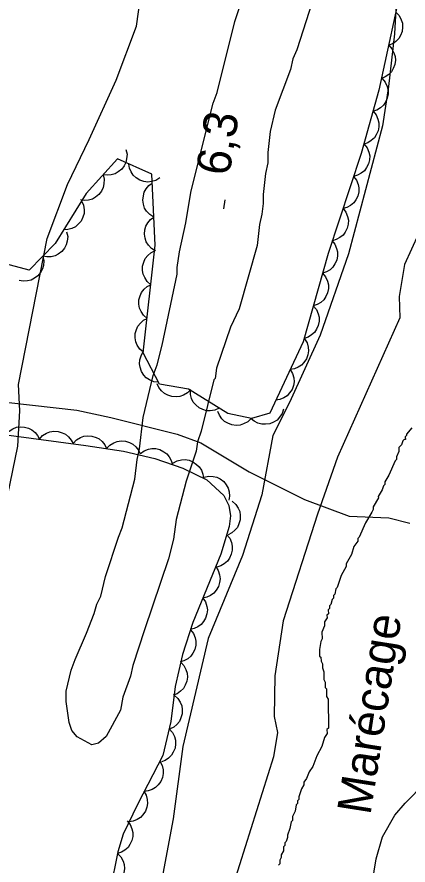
# Model space of a CAD drawing. Extents: x 282461 to 284471, y 5554090 to 5557646.
# Drawn here: x 283681.5 to 283716.1, y 5555244.8 to 5555319.8 of the extents above; entities that cross this region are included whole.
import ezdxf

# ---------------------------------------------------------------- set-up
doc = ezdxf.new("R2010")
doc.units = 0
for name, color, linetype in [('Niveau 1', 7, 'Continuous'), ('Niveau 2', 7, 'Continuous'), ('Niveau 22', 7, 'Continuous'), ('Niveau 3', 7, 'Continuous'), ('Niveau 44', 7, 'Continuous'), ('Niveau 7', 7, 'Continuous')]:
    doc.layers.add(name, color=color, linetype=linetype)

msp = doc.modelspace()

# ---------------------------------------------------------------- linework, layer by layer
at = {"layer": 'Niveau 1'}
for points in [[(283715.62, 5555330.65), (283714.94, 5555318.33), (283714.41, 5555313.68), (283713.87, 5555310.19), (283710.85, 5555298.89), (283708.37, 5555291.67), (283705.65, 5555285.72), (283704.17, 5555282.8), (283703.18, 5555277.56), (283701.49, 5555272.2), (283698.43, 5555264.86), (283696.21, 5555255.31), (283695.35, 5555248.92), (283694.26, 5555243.1)], [(283680.71, 5555277.56), (283681.59, 5555281.86), (283681.79, 5555285), (283681.65, 5555287.32), (283684.18, 5555300.23), (283685.98, 5555305.01), (283687.92, 5555308.98), (283690.3, 5555314.23), (283692.11, 5555319.01), (283692.97, 5555325.18)]]:
    msp.add_lwpolyline(points, dxfattribs=at)
at = {"layer": 'Niveau 2'}
for points in [[(283726.4, 5555323.33), (283722.76, 5555310.72), (283719.71, 5555304.54), (283717.07, 5555300.65), (283715.81, 5555297.94), (283715.34, 5555295.1), (283715.4, 5555293.22), (283709.89, 5555280.91), (283708.11, 5555275.86), (283705.08, 5555266.43), (283704.34, 5555261.55), (283704.27, 5555257.96), (283704.59, 5555256.55), (283704.24, 5555254.39), (283700.21, 5555241.65)], [(283695.69, 5555297.67), (283695.91, 5555299.06), (283696.46, 5555301.62), (283696.9, 5555304.29), (283698.23, 5555309.64), (283698.9, 5555312.2), (283699.24, 5555313.14), (283700.8, 5555319.42), (283701.7, 5555322.1)], [(283707.64, 5555321.12), (283706.29, 5555316.93), (283705.95, 5555316.11), (283705.73, 5555315.18), (283704.38, 5555311.57), (283703.93, 5555309.71), (283703.72, 5555307.85), (283703.73, 5555306.92), (283703.51, 5555305.99), (283703.3, 5555304.13), (283703.31, 5555303.32), (283703.2, 5555302.39), (283702.98, 5555301.46), (283702.77, 5555299.6), (283701.2, 5555294.01), (283700.41, 5555292.38), (283699.17, 5555288.77), (283699.06, 5555287.84), (283698.95, 5555287.72), (283697.83, 5555283.19), (283697.5, 5555282.26), (283697.39, 5555281.44), (283696.49, 5555278.76), (283695.6, 5555275.39), (283695.38, 5555273.65), (283694.94, 5555271.9), (283692.8, 5555265.62), (283691.79, 5555262.47), (283691.57, 5555261.54), (283690.89, 5555259.68), (283690.67, 5555258.52), (283689.42, 5555256.18), (283688.73, 5555255.6), (283688.15, 5555255.47), (283686.86, 5555256.16), (283686.39, 5555256.73), (283686.15, 5555257.42), (283685.89, 5555259.28), (283685.88, 5555260.21), (283686.33, 5555262.07), (283686.66, 5555263), (283687.68, 5555265.33), (283688.36, 5555267.08), (283688.59, 5555267.89), (283688.93, 5555268.59), (283689.37, 5555270.34), (283690.5, 5555273.83), (283690.84, 5555274.64), (283691.95, 5555278.95), (283692.16, 5555280.69), (283692.38, 5555281.62), (283692.7, 5555284.41), (283693.59, 5555288.13), (283693.93, 5555289.06), (283694.37, 5555290.81), (283695.7, 5555297.09), (283695.69, 5555297.67)]]:
    msp.add_lwpolyline(points, dxfattribs=at)
at = {"layer": 'Niveau 22'}
for points in [[(283620.44, 5555307.08), (283624.88, 5555306.81), (283632.51, 5555307.03), (283636.87, 5555305.94), (283643.4, 5555302.35), (283648.76, 5555299.79), (283652.68, 5555298.09), (283657.79, 5555295.19), (283659.08, 5555294.27), (283662.55, 5555291.29), (283665.23, 5555289.81), (283666.51, 5555289.3), (283672.4, 5555287.42), (283676.9, 5555286.31), (283680.81, 5555285.74), (283686.83, 5555285.05), (283689.82, 5555284.39), (283695.69, 5555282.92), (283697.78, 5555282.15), (283702.08, 5555279.61), (283706.98, 5555277.16), (283710.93, 5555275.69), (283714.42, 5555275.52), (283716.29, 5555275.05)], [(283712.77, 5555242.09), (283713.32, 5555245.38), (283713.88, 5555247.31), (283714.96, 5555249.24), (283715.88, 5555250.29), (283719.4, 5555253.87)]]:
    msp.add_lwpolyline(points, dxfattribs=at)
at = {"layer": 'Niveau 3'}
msp.add_line((283699.83, 5555302.85), (283699.95, 5555303.64), dxfattribs=at)
at = {"layer": 'Niveau 44'}
for points in [[(283715.77, 5555323.59), (283713.56, 5555313.35), (283711.99, 5555307.75), (283709.06, 5555298.9), (283706.85, 5555291.09), (283703.9, 5555284.79), (283702.27, 5555284.31), (283700.17, 5555284.75), (283696.69, 5555286.92), (283694.13, 5555287.35), (283692.7, 5555290.12), (283693.75, 5555299.65), (283693.45, 5555305.91), (283690.41, 5555307.27), (283687.65, 5555304.22), (283684.91, 5555299.78), (283682.61, 5555297.44), (283680.05, 5555298.11)], [(283715.05, 5555320.25), (283715.34, 5555319.95), (283715.52, 5555319.58), (283715.63, 5555319.27), (283715.65, 5555318.92), (283715.6, 5555318.55), (283715.46, 5555318.2), (283715.31, 5555317.91), (283715.05, 5555317.66), (283714.75, 5555317.45), (283714.42, 5555317.32)], [(283714.42, 5555317.32), (283714.7, 5555317.01), (283714.89, 5555316.65), (283715, 5555316.34), (283715.01, 5555315.99), (283714.97, 5555315.62), (283714.82, 5555315.26), (283714.67, 5555314.98), (283714.42, 5555314.73), (283714.12, 5555314.52), (283713.78, 5555314.38)], [(283713.85, 5555314.37), (283714.12, 5555314.05), (283714.28, 5555313.68), (283714.37, 5555313.36), (283714.36, 5555313.01), (283714.29, 5555312.64), (283714.13, 5555312.3), (283713.96, 5555312.02), (283713.69, 5555311.79), (283713.38, 5555311.59), (283713.04, 5555311.48)], [(283713.04, 5555311.48), (283713.31, 5555311.16), (283713.47, 5555310.79), (283713.56, 5555310.47), (283713.55, 5555310.12), (283713.48, 5555309.75), (283713.32, 5555309.41), (283713.15, 5555309.13), (283712.88, 5555308.9), (283712.57, 5555308.7), (283712.23, 5555308.59)], [(283712.26, 5555308.58), (283712.52, 5555308.25), (283712.66, 5555307.87), (283712.74, 5555307.55), (283712.72, 5555307.19), (283712.63, 5555306.83), (283712.45, 5555306.5), (283712.27, 5555306.23), (283711.99, 5555306.01), (283711.67, 5555305.83), (283711.32, 5555305.73)], [(283691.16, 5555308.1), (283691.26, 5555307.69), (283691.23, 5555307.28), (283691.17, 5555306.96), (283691.01, 5555306.65), (283690.79, 5555306.35), (283690.49, 5555306.12), (283690.21, 5555305.94), (283689.87, 5555305.85), (283689.5, 5555305.82), (283689.14, 5555305.87)], [(283694.17, 5555305.59), (283693.81, 5555305.37), (283693.42, 5555305.27), (283693.09, 5555305.22), (283692.74, 5555305.28), (283692.39, 5555305.4), (283692.07, 5555305.61), (283691.82, 5555305.82), (283691.63, 5555306.12), (283691.49, 5555306.46), (283691.43, 5555306.82)], [(283689.14, 5555305.87), (283689.24, 5555305.47), (283689.22, 5555305.06), (283689.16, 5555304.74), (283689, 5555304.42), (283688.78, 5555304.13), (283688.47, 5555303.89), (283688.2, 5555303.72), (283687.86, 5555303.63), (283687.49, 5555303.6), (283687.13, 5555303.65)], [(283711.32, 5555305.73), (283711.58, 5555305.4), (283711.72, 5555305.02), (283711.79, 5555304.7), (283711.77, 5555304.35), (283711.69, 5555303.99), (283711.51, 5555303.65), (283711.33, 5555303.38), (283711.05, 5555303.16), (283710.72, 5555302.98), (283710.38, 5555302.88)], [(283693.63, 5555302.13), (283693.27, 5555302.35), (283693, 5555302.65), (283692.82, 5555302.92), (283692.71, 5555303.26), (283692.66, 5555303.63), (283692.71, 5555304.01), (283692.78, 5555304.32), (283692.96, 5555304.63), (283693.2, 5555304.91), (283693.49, 5555305.13)], [(283687.24, 5555303.56), (283687.42, 5555303.18), (283687.47, 5555302.78), (283687.47, 5555302.45), (283687.36, 5555302.11), (283687.2, 5555301.78), (283686.95, 5555301.49), (283686.71, 5555301.27), (283686.39, 5555301.12), (283686.03, 5555301.03), (283685.67, 5555301.01)], [(283710.38, 5555302.88), (283710.63, 5555302.55), (283710.78, 5555302.17), (283710.85, 5555301.85), (283710.83, 5555301.5), (283710.75, 5555301.14), (283710.57, 5555300.8), (283710.38, 5555300.53), (283710.11, 5555300.31), (283709.78, 5555300.13), (283709.44, 5555300.03)], [(283693.77, 5555299.13), (283693.42, 5555299.35), (283693.15, 5555299.65), (283692.96, 5555299.93), (283692.86, 5555300.26), (283692.81, 5555300.63), (283692.85, 5555301.01), (283692.92, 5555301.33), (283693.1, 5555301.63), (283693.34, 5555301.91), (283693.63, 5555302.13)], [(283685.92, 5555300.81), (283686.01, 5555300.4), (283685.97, 5555300), (283685.89, 5555299.67), (283685.72, 5555299.37), (283685.48, 5555299.08), (283685.17, 5555298.86), (283684.89, 5555298.7), (283684.54, 5555298.62), (283684.17, 5555298.61), (283683.82, 5555298.67)], [(283709.39, 5555300.05), (283709.65, 5555299.73), (283709.81, 5555299.36), (283709.9, 5555299.04), (283709.9, 5555298.69), (283709.83, 5555298.32), (283709.66, 5555297.98), (283709.49, 5555297.7), (283709.23, 5555297.47), (283708.91, 5555297.28), (283708.57, 5555297.16)], [(283693.36, 5555296.15), (283693.05, 5555296.43), (283692.83, 5555296.77), (283692.69, 5555297.07), (283692.63, 5555297.41), (283692.64, 5555297.78), (283692.75, 5555298.15), (283692.87, 5555298.45), (283693.09, 5555298.73), (283693.38, 5555298.97), (283693.69, 5555299.14)], [(283683.82, 5555298.67), (283683.9, 5555298.26), (283683.86, 5555297.86), (283683.79, 5555297.54), (283683.61, 5555297.23), (283683.38, 5555296.94), (283683.07, 5555296.72), (283682.79, 5555296.56), (283682.44, 5555296.48), (283682.07, 5555296.47), (283681.72, 5555296.53)], [(283708.57, 5555297.16), (283708.84, 5555296.84), (283709, 5555296.47), (283709.09, 5555296.15), (283709.08, 5555295.8), (283709.01, 5555295.44), (283708.85, 5555295.09), (283708.68, 5555294.81), (283708.41, 5555294.58), (283708.09, 5555294.39), (283707.75, 5555294.28)], [(283693.04, 5555293.17), (283692.72, 5555293.44), (283692.5, 5555293.79), (283692.36, 5555294.08), (283692.31, 5555294.43), (283692.31, 5555294.8), (283692.42, 5555295.17), (283692.54, 5555295.47), (283692.77, 5555295.74), (283693.05, 5555295.99), (283693.36, 5555296.15)], [(283707.75, 5555294.28), (283708.02, 5555293.96), (283708.18, 5555293.58), (283708.27, 5555293.27), (283708.26, 5555292.91), (283708.19, 5555292.55), (283708.03, 5555292.21), (283707.86, 5555291.93), (283707.59, 5555291.7), (283707.28, 5555291.5), (283706.94, 5555291.39)], [(283692.71, 5555290.19), (283692.39, 5555290.46), (283692.17, 5555290.8), (283692.03, 5555291.1), (283691.98, 5555291.45), (283691.99, 5555291.82), (283692.09, 5555292.19), (283692.21, 5555292.49), (283692.44, 5555292.76), (283692.72, 5555293), (283693.04, 5555293.17)], [(283706.98, 5555291.37), (283707.2, 5555291.01), (283707.29, 5555290.62), (283707.33, 5555290.29), (283707.27, 5555289.95), (283707.14, 5555289.6), (283706.92, 5555289.28), (283706.71, 5555289.04), (283706.41, 5555288.85), (283706.07, 5555288.71), (283705.71, 5555288.66)], [(283694.04, 5555287.52), (283693.63, 5555287.57), (283693.26, 5555287.73), (283692.97, 5555287.9), (283692.74, 5555288.16), (283692.54, 5555288.48), (283692.42, 5555288.84), (283692.36, 5555289.16), (283692.4, 5555289.51), (283692.5, 5555289.87), (283692.67, 5555290.18)], [(283705.71, 5555288.66), (283705.92, 5555288.3), (283706.02, 5555287.9), (283706.06, 5555287.57), (283706, 5555287.23), (283705.87, 5555286.88), (283705.65, 5555286.57), (283705.44, 5555286.32), (283705.14, 5555286.14), (283704.79, 5555286), (283704.44, 5555285.94)], [(283696.9, 5555286.88), (283696.61, 5555286.58), (283696.26, 5555286.38), (283695.95, 5555286.26), (283695.6, 5555286.23), (283695.23, 5555286.26), (283694.87, 5555286.38), (283694.58, 5555286.52), (283694.32, 5555286.76), (283694.09, 5555287.05), (283693.94, 5555287.38)], [(283699.42, 5555285.22), (283699.04, 5555285.05), (283698.63, 5555285), (283698.3, 5555285), (283697.97, 5555285.11), (283697.64, 5555285.27), (283697.35, 5555285.53), (283697.13, 5555285.77), (283696.98, 5555286.09), (283696.89, 5555286.45), (283696.87, 5555286.81)], [(283702.24, 5555284.32), (283701.94, 5555284.03), (283701.58, 5555283.84), (283701.27, 5555283.73), (283700.91, 5555283.71), (283700.55, 5555283.76), (283700.19, 5555283.9), (283699.9, 5555284.05), (283699.65, 5555284.3), (283699.44, 5555284.6), (283699.3, 5555284.93)], [(283705.12, 5555285.15), (283704.99, 5555284.75), (283704.76, 5555284.42), (283704.54, 5555284.17), (283704.24, 5555283.99), (283703.89, 5555283.85), (283703.51, 5555283.81), (283703.19, 5555283.8), (283702.85, 5555283.91), (283702.52, 5555284.07), (283702.24, 5555284.3)], [(283680.54, 5555282.88), (283680.82, 5555283.19), (283681.17, 5555283.4), (283681.47, 5555283.54), (283681.82, 5555283.58), (283682.19, 5555283.56), (283682.55, 5555283.45), (283682.85, 5555283.32), (283683.12, 5555283.09), (283683.35, 5555282.8), (283683.52, 5555282.48)], [(283683.52, 5555282.48), (283683.79, 5555282.8), (283684.14, 5555283.01), (283684.44, 5555283.14), (283684.79, 5555283.19), (283685.16, 5555283.17), (283685.53, 5555283.06), (283685.83, 5555282.93), (283686.09, 5555282.7), (283686.33, 5555282.41), (283686.49, 5555282.09)], [(283680.37, 5555282.9), (283687.61, 5555281.94), (283690.96, 5555281.42), (283693.73, 5555280.77), (283696.21, 5555279.93), (283698.34, 5555278.88), (283699.83, 5555277.51), (283700.27, 5555276.63), (283700.42, 5555275.72), (283700.3, 5555274.76), (283699.56, 5555272.33), (283697.09, 5555266.27), (283696.17, 5555263.45), (283695.53, 5555260.61), (283695.15, 5555257.53), (283694.43, 5555254.51), (283692.21, 5555250.25), (283690.93, 5555247.56), (283690.46, 5555245.99), (283689.76, 5555242.64)], [(283686.49, 5555282.11), (283686.78, 5555282.42), (283687.13, 5555282.62), (283687.43, 5555282.75), (283687.78, 5555282.79), (283688.15, 5555282.76), (283688.52, 5555282.64), (283688.81, 5555282.51), (283689.07, 5555282.27), (283689.3, 5555281.98), (283689.46, 5555281.65)], [(283689.46, 5555281.65), (283689.74, 5555281.96), (283690.09, 5555282.16), (283690.4, 5555282.29), (283690.75, 5555282.33), (283691.12, 5555282.3), (283691.48, 5555282.18), (283691.78, 5555282.05), (283692.04, 5555281.81), (283692.27, 5555281.52), (283692.42, 5555281.19)], [(283692.44, 5555281.21), (283692.77, 5555281.46), (283693.15, 5555281.6), (283693.47, 5555281.67), (283693.82, 5555281.65), (283694.18, 5555281.56), (283694.52, 5555281.38), (283694.79, 5555281.2), (283695, 5555280.92), (283695.18, 5555280.59), (283695.28, 5555280.25)], [(283695.33, 5555280.37), (283695.69, 5555280.57), (283696.09, 5555280.66), (283696.42, 5555280.69), (283696.76, 5555280.62), (283697.1, 5555280.49), (283697.41, 5555280.26), (283697.66, 5555280.05), (283697.84, 5555279.74), (283697.97, 5555279.4), (283698.02, 5555279.04)], [(283698.08, 5555279.12), (283698.48, 5555279.22), (283698.89, 5555279.19), (283699.21, 5555279.13), (283699.52, 5555278.97), (283699.82, 5555278.74), (283700.05, 5555278.44), (283700.22, 5555278.16), (283700.31, 5555277.82), (283700.34, 5555277.45), (283700.28, 5555277.09)], [(283700.58, 5555277), (283700.89, 5555276.72), (283701.11, 5555276.38), (283701.24, 5555276.08), (283701.29, 5555275.73), (283701.28, 5555275.36), (283701.17, 5555274.99), (283701.04, 5555274.69), (283700.81, 5555274.43), (283700.53, 5555274.19), (283700.21, 5555274.02)], [(283700.08, 5555274.05), (283700.35, 5555273.73), (283700.5, 5555273.35), (283700.58, 5555273.03), (283700.57, 5555272.68), (283700.49, 5555272.32), (283700.32, 5555271.97), (283700.15, 5555271.7), (283699.87, 5555271.47), (283699.55, 5555271.29), (283699.21, 5555271.18)], [(283699.11, 5555271.22), (283699.34, 5555270.87), (283699.46, 5555270.48), (283699.51, 5555270.15), (283699.46, 5555269.81), (283699.35, 5555269.45), (283699.15, 5555269.13), (283698.95, 5555268.87), (283698.66, 5555268.67), (283698.33, 5555268.51), (283697.97, 5555268.44)], [(283697.97, 5555268.44), (283698.21, 5555268.09), (283698.32, 5555267.7), (283698.38, 5555267.38), (283698.33, 5555267.03), (283698.22, 5555266.67), (283698.02, 5555266.35), (283697.82, 5555266.09), (283697.53, 5555265.89), (283697.19, 5555265.74), (283696.84, 5555265.66)], [(283696.89, 5555265.64), (283697.14, 5555265.31), (283697.29, 5555264.93), (283697.36, 5555264.61), (283697.34, 5555264.26), (283697.26, 5555263.9), (283697.08, 5555263.56), (283696.9, 5555263.29), (283696.63, 5555263.07), (283696.3, 5555262.89), (283695.96, 5555262.79)], [(283696.02, 5555262.78), (283696.3, 5555262.47), (283696.48, 5555262.11), (283696.59, 5555261.79), (283696.6, 5555261.44), (283696.55, 5555261.08), (283696.41, 5555260.72), (283696.25, 5555260.43), (283696, 5555260.19), (283695.69, 5555259.98), (283695.36, 5555259.85)], [(283695.43, 5555259.84), (283695.75, 5555259.56), (283695.96, 5555259.22), (283696.1, 5555258.91), (283696.15, 5555258.57), (283696.14, 5555258.2), (283696.03, 5555257.83), (283695.9, 5555257.53), (283695.67, 5555257.26), (283695.39, 5555257.02), (283695.07, 5555256.86)], [(283694.99, 5555256.87), (283695.28, 5555256.56), (283695.45, 5555256.2), (283695.55, 5555255.88), (283695.56, 5555255.53), (283695.51, 5555255.17), (283695.36, 5555254.81), (283695.2, 5555254.53), (283694.94, 5555254.29), (283694.63, 5555254.08), (283694.3, 5555253.95)], [(283694.17, 5555254), (283694.36, 5555253.64), (283694.45, 5555253.24), (283694.47, 5555252.91), (283694.39, 5555252.56), (283694.25, 5555252.22), (283694.02, 5555251.92), (283693.79, 5555251.68), (283693.49, 5555251.51), (283693.14, 5555251.38), (283692.78, 5555251.34)], [(283692.74, 5555251.36), (283692.95, 5555251), (283693.05, 5555250.61), (283693.08, 5555250.28), (283693.02, 5555249.93), (283692.89, 5555249.59), (283692.67, 5555249.27), (283692.45, 5555249.03), (283692.15, 5555248.84), (283691.81, 5555248.71), (283691.45, 5555248.65)], [(283691.28, 5555248.72), (283691.54, 5555248.4), (283691.7, 5555248.02), (283691.78, 5555247.7), (283691.77, 5555247.35), (283691.69, 5555246.99), (283691.52, 5555246.64), (283691.35, 5555246.37), (283691.08, 5555246.14), (283690.76, 5555245.95), (283690.42, 5555245.85)], [(283690.43, 5555245.84), (283690.72, 5555245.54), (283690.91, 5555245.18), (283691.02, 5555244.87), (283691.04, 5555244.52), (283690.99, 5555244.15), (283690.85, 5555243.8), (283690.7, 5555243.51), (283690.45, 5555243.26), (283690.15, 5555243.04), (283689.82, 5555242.91)]]:
    msp.add_lwpolyline(points, dxfattribs=at)
at = {"layer": 'Niveau 7'}
for points in [[(283716.47, 5555283.5), (283716.01, 5555282.92), (283716.01, 5555282.8), (283715.89, 5555282.69), (283715.9, 5555282.45), (283715.78, 5555282.45), (283715.66, 5555282.33), (283715.55, 5555281.98), (283715.32, 5555281.75), (283715.32, 5555281.4), (283715.1, 5555280.93), (283715.1, 5555280.7), (283714.98, 5555280.58), (283714.42, 5555279.3), (283714.07, 5555278.71), (283714.08, 5555278.48), (283713.96, 5555278.36), (283713.85, 5555278.01), (283713.5, 5555277.43), (283713.51, 5555277.31), (283713.05, 5555276.5), (283713.05, 5555276.26), (283712.94, 5555276.03), (283712.37, 5555275.09), (283711.8, 5555273.81), (283711.68, 5555273.69), (283711.69, 5555273.46), (283711.34, 5555272.99), (283711.12, 5555272.29), (283710.66, 5555271.47), (283710.66, 5555271.24), (283710.2, 5555270.42), (283709.87, 5555269.37), (283709.75, 5555269.26), (283709.64, 5555268.79), (283709.53, 5555268.67), (283709.53, 5555268.44), (283709.41, 5555268.32), (283709.3, 5555267.86), (283709.19, 5555267.74), (283709.19, 5555267.51), (283709.07, 5555267.39), (283709.08, 5555267.04), (283708.96, 5555266.92), (283708.97, 5555266.69), (283708.74, 5555266.34), (283708.74, 5555265.99), (283708.51, 5555265.41), (283708.52, 5555264.83), (283708.41, 5555264.59), (283708.3, 5555263.89), (283708.3, 5555263.31), (283708.42, 5555263.2), (283708.43, 5555262.85), (283708.55, 5555262.62), (283708.55, 5555262.27), (283708.67, 5555261.92), (283708.68, 5555261.23), (283708.8, 5555260.99), (283708.8, 5555260.53), (283708.92, 5555260.41), (283708.93, 5555259.72), (283709.05, 5555259.49), (283709.08, 5555256.93), (283708.96, 5555256.81), (283708.97, 5555256.46), (283708.74, 5555256.11), (283708.51, 5555255.3), (283708.06, 5555254.48), (283707.72, 5555253.55), (283707.37, 5555253.08), (283707.15, 5555252.49), (283706.92, 5555252.14)], [(283706.92, 5555252.14), (283706.92, 5555251.91), (283706.69, 5555251.56), (283706.47, 5555250.86), (283706.47, 5555250.63), (283706.35, 5555250.51), (283706.36, 5555250.28), (283706.24, 5555250.16), (283706.13, 5555249.58), (283705.9, 5555249.11), (283705.91, 5555248.76), (283705.79, 5555248.65), (283705.68, 5555248.06), (283705.46, 5555247.48), (283705.46, 5555247.25), (283705.35, 5555246.9), (283705.23, 5555246.78), (283705.23, 5555246.55), (283705.12, 5555246.43), (283705.12, 5555246.08), (283704.89, 5555245.73), (283704.89, 5555245.5), (283704.78, 5555245.26), (283704.79, 5555244.92), (283704.67, 5555244.8)]]:
    msp.add_lwpolyline(points, dxfattribs=at)

# ---------------------------------------------------------------- texts
at = {"layer": 'Niveau 3'}
msp.add_text('6,3  ', height=3, rotation=81.09575, dxfattribs=at).set_placement((283700.31, 5555305.69))
at = {"layer": 'Niveau 7'}
msp.add_text('Marécage', height=3, rotation=81.0598, dxfattribs=at).set_placement((283712.8, 5555249.18))

doc.saveas('drawing.dxf')
